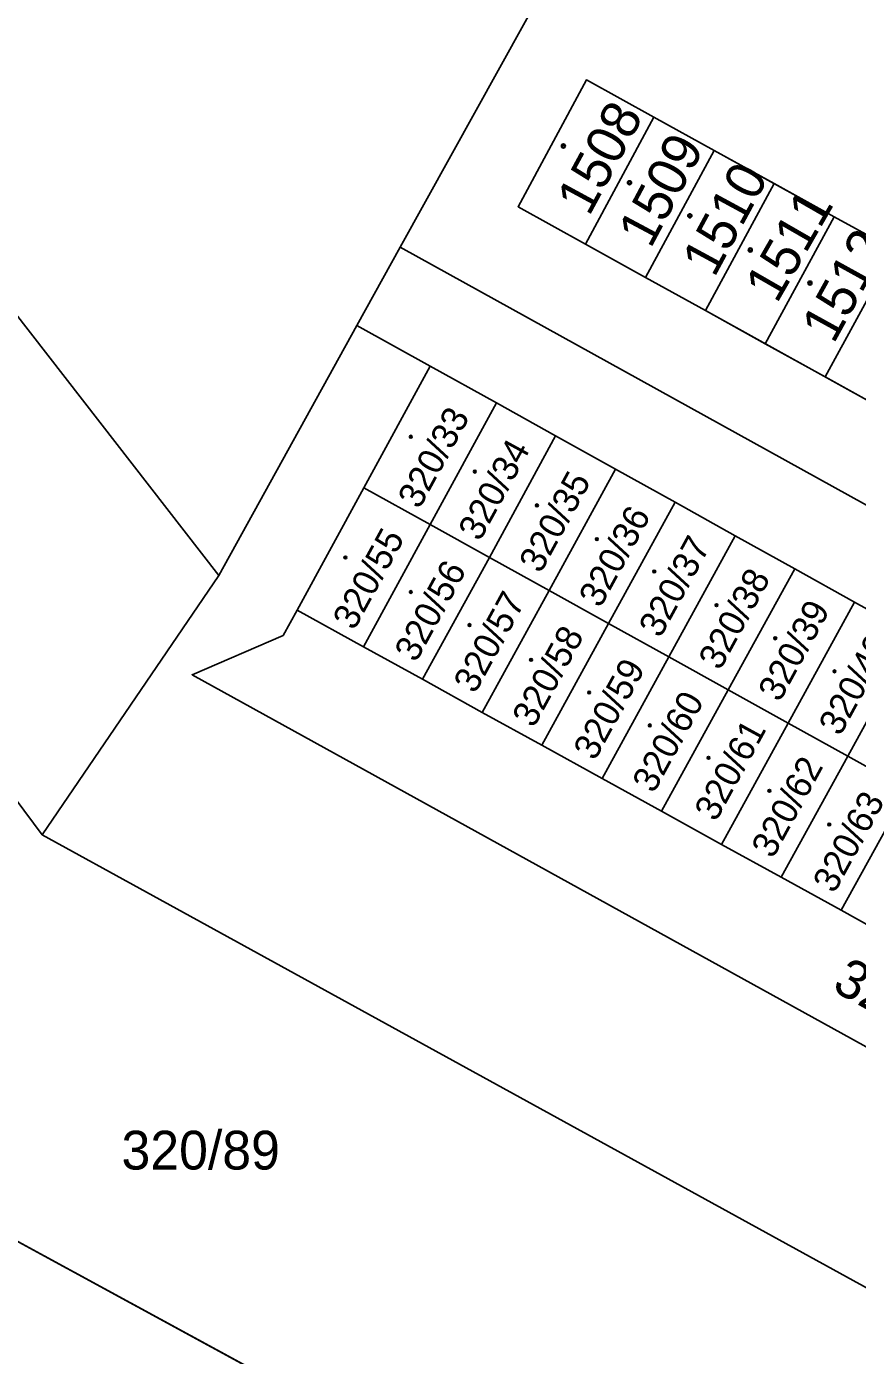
# Model space of a CAD drawing. Extents: x -598233 to -596890, y -1157848 to -1156431.
# Drawn here: x -597003 to -596966.5, y -1157755.7 to -1157697.4 of the extents above; entities that cross this region are included whole.
import ezdxf

# ---------------------------------------------------------------- set-up
doc = ezdxf.new("R2010")
doc.units = 0
for name, color, linetype in [('Level 1', 7, 'Continuous'), ('Level 4', 7, 'Continuous'), ('Level 5', 7, 'Continuous'), ('Level 60', 7, 'Continuous'), ('Vrstva 54', 7, 'Continuous'), ('Vrstva 60', 7, 'Continuous')]:
    doc.layers.add(name, color=color, linetype=linetype)

msp = doc.modelspace()

# ---------------------------------------------------------------- linework, layer by layer
at = {"layer": 'Level 1'}
for points in [[(-596994.54, -1157721.48), (-597022.39, -1157685.62)], [(-596979.97, -1157695.17), (-596986.57, -1157707.08)], [(-596978.44, -1157706.94), (-596981.4, -1157705.3), (-596978.4, -1157699.74), (-596975.44, -1157701.38)], [(-596975.44, -1157701.38), (-596978.44, -1157706.94)], [(-596972.8, -1157702.83), (-596975.44, -1157701.38)], [(-596975.81, -1157708.4), (-596972.8, -1157702.83)], [(-596972.8, -1157702.83), (-596970.16, -1157704.29)], [(-596970.16, -1157704.29), (-596973.18, -1157709.85)], [(-596967.52, -1157705.75), (-596970.16, -1157704.29)], [(-596970.55, -1157711.31), (-596967.52, -1157705.75)], [(-596967.52, -1157705.75), (-596964.88, -1157707.2)], [(-596988.47, -1157710.51), (-596986.57, -1157707.08)], [(-596925.3, -1157740.95), (-596986.57, -1157707.08)], [(-596978.44, -1157706.94), (-596975.81, -1157708.4)], [(-596964.88, -1157707.2), (-596967.92, -1157712.77)], [(-596975.81, -1157708.4), (-596973.18, -1157709.85)], [(-596973.18, -1157709.85), (-596970.55, -1157711.31)], [(-596994.54, -1157721.48), (-596988.47, -1157710.51)], [(-596988.47, -1157710.51), (-596985.26, -1157712.29)], [(-596970.55, -1157711.31), (-596967.92, -1157712.77)], [(-596988.17, -1157717.63), (-596985.26, -1157712.29)], [(-596982.35, -1157713.91), (-596985.26, -1157712.29)], [(-596967.92, -1157712.77), (-596965.29, -1157714.23)], [(-596982.35, -1157713.91), (-596985.26, -1157719.24)], [(-596979.75, -1157715.35), (-596982.35, -1157713.91)], [(-596979.75, -1157715.35), (-596982.66, -1157720.68)], [(-596977.13, -1157716.81), (-596979.75, -1157715.35)], [(-596977.13, -1157716.81), (-596980.04, -1157722.13)], [(-596974.51, -1157718.26), (-596977.13, -1157716.81)], [(-596991.1, -1157722.99), (-596988.17, -1157717.63)], [(-596985.26, -1157719.24), (-596988.17, -1157717.63)], [(-596974.51, -1157718.26), (-596977.43, -1157723.58)], [(-596971.87, -1157719.73), (-596974.51, -1157718.26)], [(-597002.28, -1157732.85), (-597012.72, -1157718.84)], [(-596988.19, -1157724.6), (-596985.26, -1157719.24)], [(-596985.26, -1157719.24), (-596982.66, -1157720.68)], [(-596974.79, -1157725.05), (-596971.87, -1157719.73)], [(-596969.26, -1157721.18), (-596971.87, -1157719.73)], [(-596982.66, -1157720.68), (-596985.59, -1157726.03)], [(-596982.66, -1157720.68), (-596980.04, -1157722.13)], [(-596969.26, -1157721.18), (-596972.18, -1157726.49)], [(-596966.64, -1157722.64), (-596969.26, -1157721.18)], [(-597002.28, -1157732.85), (-596994.54, -1157721.48)], [(-596980.04, -1157722.13), (-596982.97, -1157727.48)], [(-596980.04, -1157722.13), (-596977.43, -1157723.58)], [(-596933.11, -1157754.98), (-596935.4, -1157759.09), (-596995.71, -1157725.83), (-596991.71, -1157724.11), (-596991.1, -1157722.99)], [(-596991.1, -1157722.99), (-596988.19, -1157724.6)], [(-596969.55, -1157727.95), (-596966.64, -1157722.64)], [(-596964.01, -1157724.1), (-596966.64, -1157722.64)], [(-596966.78, -1157770.59), (-597043.89, -1157728.64), (-597049.19, -1157723.13)], [(-596977.43, -1157723.58), (-596980.35, -1157728.92)], [(-596977.43, -1157723.58), (-596974.79, -1157725.05)], [(-596964.01, -1157724.1), (-596966.93, -1157729.4)], [(-596988.19, -1157724.6), (-596985.59, -1157726.03)], [(-596974.79, -1157725.05), (-596977.71, -1157730.38)], [(-596972.18, -1157726.49), (-596974.79, -1157725.05)], [(-596985.59, -1157726.03), (-596982.97, -1157727.48)], [(-596972.18, -1157726.49), (-596975.1, -1157731.82)], [(-596969.55, -1157727.95), (-596972.18, -1157726.49)], [(-596982.97, -1157727.48), (-596980.35, -1157728.92)], [(-596972.47, -1157733.27), (-596969.55, -1157727.95)], [(-596966.93, -1157729.4), (-596969.55, -1157727.95)], [(-596991, -1157796.97), (-596966.78, -1157770.59), (-597043.89, -1157728.64)], [(-596980.35, -1157728.92), (-596977.71, -1157730.38)], [(-596966.93, -1157729.4), (-596969.85, -1157734.71)], [(-596964.3, -1157730.86), (-596966.93, -1157729.4)], [(-596977.71, -1157730.38), (-596975.1, -1157731.82)], [(-596967.22, -1157736.16), (-596964.3, -1157730.86)], [(-596975.1, -1157731.82), (-596972.47, -1157733.27)], [(-597002.28, -1157732.85), (-596918.53, -1157778.84)], [(-596972.47, -1157733.27), (-596969.85, -1157734.71)], [(-596969.85, -1157734.71), (-596967.22, -1157736.16)], [(-596967.22, -1157736.16), (-596964.44, -1157737.7)]]:
    msp.add_lwpolyline(points, dxfattribs=at)
at = {"layer": 'Level 5'}
for centre, radius in [((-596979.41, -1157702.64), 0.09), ((-596979.41, -1157702.64), 0.0521), ((-596976.51, -1157704.25), 0.09), ((-596976.51, -1157704.25), 0.0521), ((-596973.86, -1157705.7), 0.09), ((-596973.86, -1157705.7), 0.0521), ((-596971.21, -1157707.2), 0.09), ((-596971.21, -1157707.2), 0.0521), ((-596968.59, -1157708.65), 0.09), ((-596968.59, -1157708.65), 0.0521), ((-596986.11, -1157715.39), 0.0612), ((-596986.11, -1157715.39), 0.0354), ((-596983.3, -1157716.92), 0.0612), ((-596983.3, -1157716.92), 0.0354), ((-596980.57, -1157718.4), 0.0612), ((-596980.57, -1157718.4), 0.0354), ((-596977.94, -1157719.88), 0.0612), ((-596977.94, -1157719.88), 0.0354), ((-596988.98, -1157720.69), 0.0612), ((-596988.98, -1157720.69), 0.0354), ((-596975.42, -1157721.3), 0.0612), ((-596975.42, -1157721.3), 0.0354), ((-596986.11, -1157722.2), 0.0612), ((-596986.11, -1157722.2), 0.0354), ((-596972.69, -1157722.78), 0.0612), ((-596972.69, -1157722.78), 0.0354), ((-596983.53, -1157723.65), 0.0612), ((-596983.53, -1157723.65), 0.0354), ((-596970.11, -1157724.23), 0.0612), ((-596970.11, -1157724.23), 0.0354), ((-596980.83, -1157725.18), 0.0612), ((-596980.83, -1157725.18), 0.0354), ((-596967.51, -1157725.68), 0.0612), ((-596967.51, -1157725.68), 0.0354), ((-596978.28, -1157726.61), 0.0612), ((-596978.28, -1157726.61), 0.0354), ((-596975.62, -1157728.05), 0.0612), ((-596975.62, -1157728.05), 0.0354), ((-596973.04, -1157729.47), 0.0612), ((-596973.04, -1157729.47), 0.0354), ((-596970.37, -1157730.92), 0.0612), ((-596970.37, -1157730.92), 0.0354), ((-596967.74, -1157732.4), 0.0612), ((-596967.74, -1157732.4), 0.0354)]:
    msp.add_circle(centre, radius, dxfattribs=at)
at = {"layer": 'Level 60'}
for points in [[(-597000.8, -1157689.44), (-596979.97, -1157695.17), (-596986.57, -1157707.08), (-596988.47, -1157710.51), (-596994.54, -1157721.48), (-597022.39, -1157685.62), (-597025.52, -1157681.58), (-597027.63, -1157678.85), (-597026.06, -1157675.96), (-597015.59, -1157653.59), (-597004.46, -1157643.88), (-596991.3, -1157650.87), (-596982.81, -1157655.37), (-596963.64, -1157665.55), (-596972.47, -1157681.54), (-596975.75, -1157679.85), (-596996.63, -1157674.19), (-596999.77, -1157685.68), (-597013.44, -1157682.21), (-597014.38, -1157681.55), (-597014.83, -1157679.83), (-597020.03, -1157684.47), (-597017.1, -1157684.38), (-597000.53, -1157688.45)], [(-597012.06, -1157717.55), (-597015.97, -1157715.54), (-597015.23, -1157713.99), (-597018.29, -1157712.39), (-597016.83, -1157709.45), (-597024.36, -1157702.21), (-597024.85, -1157703.17), (-597030.11, -1157696.35), (-597029.49, -1157694.97), (-597028.88, -1157693.74), (-597026.64, -1157689.8), (-597025.49, -1157688.47), (-597022.55, -1157685.75), (-597022.39, -1157685.62), (-596994.54, -1157721.48), (-597002.28, -1157732.85), (-597012.72, -1157718.84)], [(-596948.4, -1157774.41), (-596966.78, -1157770.59), (-597043.89, -1157728.64), (-597049.19, -1157723.13), (-597033.57, -1157691.86), (-597033.32, -1157692.19), (-597035.71, -1157697.48), (-597025.02, -1157703.5), (-597027.25, -1157707.88), (-597027.96, -1157707.52), (-597032.24, -1157715.91), (-597024.17, -1157719.96), (-597023.15, -1157718.08), (-597014.51, -1157722.4), (-597012.72, -1157718.84), (-597002.28, -1157732.85), (-596918.53, -1157778.84), (-596928.23, -1157781.95), (-596932.23, -1157782.44), (-596942.73, -1157773.74)], [(-596978.44, -1157706.94), (-596981.4, -1157705.3), (-596978.4, -1157699.74), (-596975.44, -1157701.38)], [(-596975.81, -1157708.4), (-596978.44, -1157706.94), (-596975.44, -1157701.38), (-596972.8, -1157702.83)], [(-596973.18, -1157709.85), (-596975.81, -1157708.4), (-596972.8, -1157702.83), (-596970.16, -1157704.29)], [(-596970.55, -1157711.31), (-596973.18, -1157709.85), (-596970.16, -1157704.29), (-596967.52, -1157705.75)], [(-596967.92, -1157712.77), (-596970.55, -1157711.31), (-596967.52, -1157705.75), (-596964.88, -1157707.2)], [(-596965.29, -1157714.23), (-596967.92, -1157712.77), (-596964.88, -1157707.2), (-596962.24, -1157708.66)], [(-596927.28, -1157744.51), (-596925.3, -1157740.95), (-596905.28, -1157752.02), (-596903.44, -1157753.04), (-596917.43, -1157779.44), (-596918.53, -1157778.84), (-597002.28, -1157732.85), (-596994.54, -1157721.48), (-596988.47, -1157710.51), (-596985.26, -1157712.29), (-596988.17, -1157717.63), (-596991.1, -1157722.99), (-596991.71, -1157724.11), (-596995.71, -1157725.83), (-596935.4, -1157759.09), (-596933.11, -1157754.98), (-596930.2, -1157749.75)], [(-596985.26, -1157712.29), (-596982.35, -1157713.91), (-596985.26, -1157719.24), (-596988.17, -1157717.63)], [(-596982.35, -1157713.91), (-596979.75, -1157715.35), (-596982.66, -1157720.68), (-596985.26, -1157719.24)], [(-596979.75, -1157715.35), (-596977.13, -1157716.81), (-596980.04, -1157722.13), (-596982.66, -1157720.68)], [(-596977.13, -1157716.81), (-596974.51, -1157718.26), (-596977.43, -1157723.58), (-596980.04, -1157722.13)], [(-596988.19, -1157724.6), (-596991.1, -1157722.99), (-596988.17, -1157717.63), (-596985.26, -1157719.24)], [(-596974.51, -1157718.26), (-596971.87, -1157719.73), (-596974.79, -1157725.05), (-596977.43, -1157723.58)], [(-596985.59, -1157726.03), (-596988.19, -1157724.6), (-596985.26, -1157719.24), (-596982.66, -1157720.68)], [(-596971.87, -1157719.73), (-596969.26, -1157721.18), (-596972.18, -1157726.49), (-596974.79, -1157725.05)], [(-596982.97, -1157727.48), (-596985.59, -1157726.03), (-596982.66, -1157720.68), (-596980.04, -1157722.13)], [(-596969.26, -1157721.18), (-596966.64, -1157722.64), (-596969.55, -1157727.95), (-596972.18, -1157726.49)], [(-596980.35, -1157728.92), (-596982.97, -1157727.48), (-596980.04, -1157722.13), (-596977.43, -1157723.58)], [(-596966.64, -1157722.64), (-596964.01, -1157724.1), (-596966.93, -1157729.4), (-596969.55, -1157727.95)], [(-596977.71, -1157730.38), (-596980.35, -1157728.92), (-596977.43, -1157723.58), (-596974.79, -1157725.05)], [(-596964.01, -1157724.1), (-596961.38, -1157725.56), (-596964.3, -1157730.86), (-596966.93, -1157729.4)], [(-596975.1, -1157731.82), (-596977.71, -1157730.38), (-596974.79, -1157725.05), (-596972.18, -1157726.49)], [(-596972.47, -1157733.27), (-596975.1, -1157731.82), (-596972.18, -1157726.49), (-596969.55, -1157727.95)], [(-596969.85, -1157734.71), (-596972.47, -1157733.27), (-596969.55, -1157727.95), (-596966.93, -1157729.4)], [(-597044.6, -1157766.88), (-597054.4, -1157760.16), (-597056.74, -1157755.93), (-597052.24, -1157745.96), (-597052.08, -1157745.48), (-597051.21, -1157743.58), (-597049.64, -1157740.07), (-597048.8, -1157738.26), (-597048.56, -1157737.79), (-597043.89, -1157728.64), (-596966.78, -1157770.59), (-596991, -1157796.97), (-596992.76, -1157796.09), (-596995.6, -1157797.33), (-597009.08, -1157790.89)], [(-596967.22, -1157736.16), (-596969.85, -1157734.71), (-596966.93, -1157729.4), (-596964.3, -1157730.86)], [(-596964.44, -1157737.7), (-596967.22, -1157736.16), (-596964.3, -1157730.86), (-596961.51, -1157732.4)]]:
    msp.add_lwpolyline(points, close=True, dxfattribs=at)
for points in [[(-596964.01, -1157724.1), (-596966.64, -1157722.64), (-596969.26, -1157721.18), (-596971.87, -1157719.73), (-596974.51, -1157718.26), (-596977.13, -1157716.81), (-596979.75, -1157715.35), (-596982.35, -1157713.91), (-596985.26, -1157712.29), (-596988.47, -1157710.51), (-596986.57, -1157707.08), (-596925.3, -1157740.95)], [(-596935.4, -1157759.09), (-596995.71, -1157725.83), (-596991.71, -1157724.11), (-596991.1, -1157722.99), (-596988.19, -1157724.6), (-596985.59, -1157726.03), (-596982.97, -1157727.48), (-596980.35, -1157728.92), (-596977.71, -1157730.38), (-596975.1, -1157731.82), (-596972.47, -1157733.27), (-596969.85, -1157734.71), (-596967.22, -1157736.16), (-596964.44, -1157737.7)]]:
    msp.add_lwpolyline(points, dxfattribs=at)
at = {"layer": 'Vrstva 54'}
msp.add_line((-597043.89, -1157728.64), (-596966.78, -1157770.59), dxfattribs=at)
at = {"layer": 'Vrstva 60'}
for points in [[(-597043.89, -1157728.64), (-596966.78, -1157770.59), (-596991, -1157796.97), (-596991.35, -1157797.35), (-596994.58, -1157800.82), (-596995.24, -1157801.52), (-596996.93, -1157803.34), (-596977.24, -1157811.71), (-596955.68, -1157822.54), (-596954.88, -1157822.94), (-596954.53, -1157823.11), (-596950.75, -1157824.98), (-596940.73, -1157829.95), (-596923.64, -1157838.41), (-596922.24, -1157838.15), (-596916.44, -1157837.09), (-596909.03, -1157835.74), (-596905.06, -1157838.46), (-596899.87, -1157842.03), (-596893.48, -1157846.41), (-596890.482, -1157848.461), (-596890.462, -1157848.461), (-596890.462, -1156430.856)], [(-596962.66, -1157715.69), (-596973.18, -1157709.85), (-596975.81, -1157708.4), (-596978.44, -1157706.94), (-596981.4, -1157705.3), (-596978.4, -1157699.74), (-596975.44, -1157701.38), (-596972.8, -1157702.83), (-596967.52, -1157705.75), (-596964.88, -1157707.2)], [(-597006.77, -1157806.57), (-596996.93, -1157803.34), (-596995.24, -1157801.52), (-596994.58, -1157800.82), (-596991.35, -1157797.35), (-596991, -1157796.97), (-596966.78, -1157770.59), (-597043.89, -1157728.64)]]:
    msp.add_lwpolyline(points, dxfattribs=at)
msp.add_lwpolyline([(-596890.462, -1157729.39), (-596890.462, -1157681.961), (-596891.77, -1157681.24), (-596950.26, -1157649), (-596953.51, -1157647.21), (-596963.64, -1157665.55), (-596972.47, -1157681.54), (-596975.75, -1157679.85), (-596979.97, -1157695.17), (-596986.57, -1157707.08), (-596925.3, -1157740.95), (-596905.28, -1157752.02), (-596901.55, -1157749.58), (-596896.6, -1157740.6)], close=True, dxfattribs=at)

# ---------------------------------------------------------------- texts
at = {"layer": 'Level 4'}
for s, height, rotation, p in [('1508', 1.7, 61.52103, (-596978.285, -1157705.763)), ('1509', 1.7, 61.91694, (-596975.584, -1157707.174)), ('1510', 1.7, 61.5762, (-596972.789, -1157708.448)), ('1511', 1.7, 60.08634, (-596970.044, -1157709.589)), ('1512', 1.7, 61.14726, (-596967.551, -1157711.358)), ('320/33', 1.14, 61.3611, (-596985.734, -1157718.605)), ('320/34', 1.14, 61.3611, (-596983.08, -1157720.02)), ('320/35', 1.14, 61.3611, (-596980.413, -1157721.424)), ('320/36', 1.14, 61.3611, (-596977.79, -1157722.94)), ('320/55', 1.14, 61.3611, (-596988.592, -1157723.923)), ('320/37', 1.14, 61.3611, (-596975.158, -1157724.259)), ('320/56', 1.14, 61.3611, (-596985.878, -1157725.329)), ('320/38', 1.14, 61.3611, (-596972.535, -1157725.68)), ('320/57', 1.14, 61.3611, (-596983.287, -1157726.699)), ('320/39', 1.14, 61.3611, (-596969.92, -1157727.07)), ('320/58', 1.14, 61.3611, (-596980.714, -1157728.2)), ('320/40', 1.14, 61.3611, (-596967.263, -1157728.559)), ('320/59', 1.14, 61.3611, (-596978.028, -1157729.639)), ('320/60', 1.14, 61.3611, (-596975.443, -1157731.069)), ('320/61', 1.14, 61.3611, (-596972.717, -1157732.315)), ('320/62', 1.14, 61.3611, (-596970.216, -1157733.933)), ('320/63', 1.14, 61.3611, (-596967.52, -1157735.46)), ('320/32', 1.7, 331.01541, (-596967.681, -1157739.639))]:
    msp.add_text(s, height=height, rotation=rotation, dxfattribs=at).set_placement(p)
msp.add_text('320/89', height=1.7, dxfattribs=at).set_placement((-596998.806, -1157747.53))

doc.saveas('drawing.dxf')
